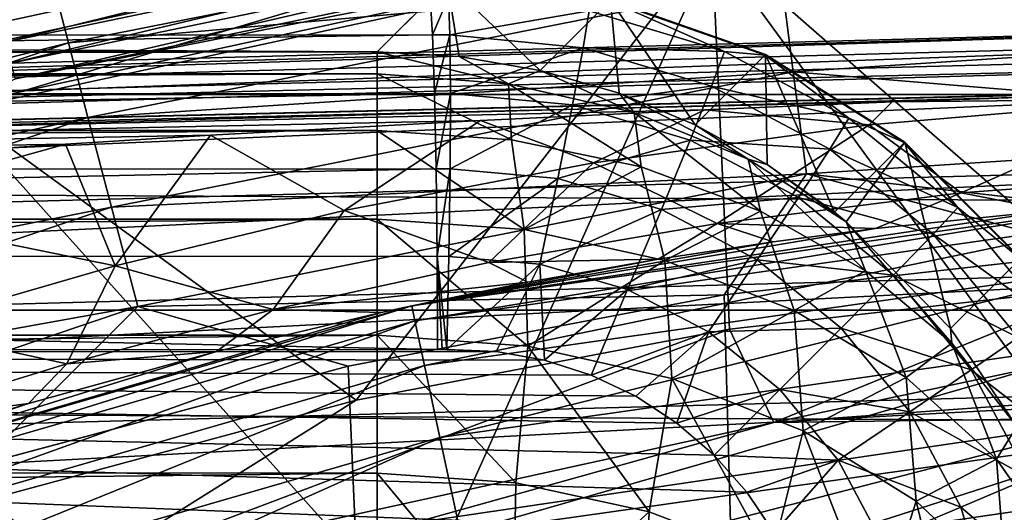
# Model space of a CAD drawing. Header units: metres. Extents: x -105 to 105, y -117 to 62.
# Tile 300 of 382: x -6 to -1.97, y 18.39 to 20.4. Entities that reach past the tile are written whole.
import ezdxf

# ---------------------------------------------------------------- set-up
doc = ezdxf.new("R2010")
doc.units = ezdxf.units.M
doc.layers.add('solid_509432_AD150_SW0001', color=7, linetype='CONTINUOUS')
doc.layers.add('solid_509432_AD150_SW0001_01', color=7, linetype='CONTINUOUS')

msp = doc.modelspace()

# ---------------------------------------------------------------- linework, layer by layer
at = {"layer": 'solid_509432_AD150_SW0001'}
for points in [[(-7.693983, 20.348793, 48.63723), (-6.479105, 20.765804, 48.752617), (-4.674477, 21.194818, 48.63723)], [(-7.693983, 20.348793, 48.63723), (-4.674477, 21.194818, 48.63723), (-7.672263, 20.287678, 48.538879)], [(-4.674477, 21.194818, 48.63723), (-4.661281, 21.131315, 48.538879), (-7.672263, 20.287678, 48.538879)], [(-7.672263, 20.287678, 48.538879), (-4.661281, 21.131315, 48.538879), (-7.639535, 20.195591, 48.473087)], [(-4.661281, 21.131315, 48.538879), (-4.641397, 21.035629, 48.473087), (-7.639535, 20.195591, 48.473087)], [(-7.639535, 20.195591, 48.473087), (-4.641397, 21.035629, 48.473087), (-6.394974, 20.477854, 48.450001)], [(-3.206673, 21.015896, 48.450001), (-6.350014, 20.332367, 48.450001), (-6.394974, 20.477854, 48.450001)], [(-6.055414, 20.312054, 48.467426), (-6.350014, 20.332367, 48.450001), (-3.206673, 21.015896, 48.450001)], [(-3.056172, 20.935303, 48.467426), (-6.055414, 20.312054, 48.467426), (-3.206673, 21.015896, 48.450001)], [(-6.330687, 20.26034, 46.662922), (-3.197893, 20.941837, 46.662922), (-6.392447, 20.470675, 46.554565)], [(-6.330687, 20.26034, 46.662922), (-6.260214, 20.030146, 46.700001), (-3.197893, 20.941837, 46.662922)], [(-3.197893, 20.941837, 46.662922), (-6.260214, 20.030146, 46.700001), (-3.160624, 20.703997, 46.700001)], [(-6.031366, 20.226227, 48.517746), (-6.055414, 20.312054, 48.467426), (-3.056172, 20.935303, 48.467426)], [(-3.044035, 20.847002, 48.517746), (-6.031366, 20.226227, 48.517746), (-3.056172, 20.935303, 48.467426)], [(-3.166666, 20.724648, 48.690189), (0, 20.951134, 48.690189), (-1.551767, 19.314058, 56.450001)], [(-1.476007, 18.394768, 46.700001), (0, 20.929832, 46.700001), (-3.160624, 20.703997, 46.700001)], [(90, 20.098612, -15.942234), (-90, 20.098612, -15.942234), (-90, 20.91118, -15.507907)], [(90, 20.91118, -15.507907), (90, 20.098612, -15.942234), (-90, 20.91118, -15.507907)], [(-6.013282, 20.161686, 48.595104), (-6.031366, 20.226227, 48.517746), (-3.044035, 20.847002, 48.517746)], [(-3.034908, 20.780598, 48.595104), (-6.013282, 20.161686, 48.595104), (-3.044035, 20.847002, 48.517746)], [(-5.855707, 20.540501, 70.736046), (-5.796423, 20.309624, 71.112801), (-2.923, 20.879993, 71.128395)], [(-2.923, 20.879993, 71.128395), (-5.796423, 20.309624, 71.112801), (-2.882792, 20.566256, 71.442581)], [(-3.034908, 20.780598, 48.595104), (-3.166666, 20.724648, 48.690189), (-6.013282, 20.161686, 48.595104)], [(-6.268868, 20.049807, 48.690189), (-3.166666, 20.724648, 48.690189), (-4.620272, 18.849453, 56.450001)], [(-6.013282, 20.161686, 48.595104), (-3.166666, 20.724648, 48.690189), (-6.268868, 20.049807, 48.690189)], [(-3.166666, 20.724648, 48.690189), (-3.094759, 19.139418, 56.450001), (-4.620272, 18.849453, 56.450001)], [(-3.166666, 20.724648, 48.690189), (-1.551767, 19.314058, 56.450001), (-3.094759, 19.139418, 56.450001)], [(-5.891596, 20.685112, 70.315857), (-7.973847, 20.074196, 69.864296), (-8.711556, 19.728933, 70.29026)], [(-5.891596, 20.685112, 70.315857), (-8.711556, 19.728933, 70.29026), (-5.855707, 20.540501, 70.736046)], [(-5.891596, 20.685112, 70.315857), (-6.428458, 20.588552, 69.8759), (-7.973847, 20.074196, 69.864296)], [(-4.394769, 17.95483, 46.700001), (-3.160624, 20.703997, 46.700001), (-6.260214, 20.030146, 46.700001)], [(-4.394769, 17.95483, 46.700001), (-1.476007, 18.394768, 46.700001), (-3.160624, 20.703997, 46.700001)], [(-5.796423, 20.309624, 71.112801), (-5.716691, 20.00395, 71.427391), (-2.882792, 20.566256, 71.442581)], [(-2.882792, 20.566256, 71.442581), (-5.716691, 20.00395, 71.427391), (-2.83427, 20.191338, 71.678886)], [(-56.688591, 20.558294, 0.45), (-4.535146, 20.272121, -10.478531), (-4.248972, 20.558294, 0.45)], [(-56.688591, 20.558294, 0.45), (-56.523369, 20.272121, -10.478531), (-4.535146, 20.272121, -10.478531)], [(-8.711556, 19.728933, 70.29026), (-8.658491, 19.590611, 70.710747), (-5.855707, 20.540501, 70.736046)], [(-5.855707, 20.540501, 70.736046), (-8.658491, 19.590611, 70.710747), (-5.796423, 20.309624, 71.112801)], [(-4.200102, 20.253117, -10.486807), (-4.248972, 20.558294, 0.45), (-4.535146, 20.272121, -10.478531)], [(-4.200102, 20.253117, -10.486807), (-3.868863, 20.196714, -10.494003), (-4.248972, 20.558294, 0.45)], [(-3.581415, 20.483095, 0.45), (-4.248972, 20.558294, 0.45), (-3.868863, 20.196714, -10.494003)], [(-21.674963, 20.339558, 1.722728), (-21.683876, 20.484339, 1.386126), (-4.31812, 20.496241, 0.931408)], [(-21.674963, 20.339558, 1.722728), (-4.31812, 20.496241, 0.931408), (-4.308778, 20.341917, 1.284101)], [(-4.243059, 20.496307, 0.929452), (-4.308778, 20.341917, 1.284101), (-4.31812, 20.496241, 0.931408)], [(-4.243059, 20.496307, 0.929452), (-4.237592, 20.341831, 1.282575), (-4.308778, 20.341917, 1.284101)], [(-4.243059, 20.496307, 0.929452), (-3.668416, 20.440321, 0.914405), (-4.237592, 20.341831, 1.282575)], [(-3.581415, 20.483095, 0.45), (-3.868863, 20.196714, -10.494003), (-3.5457, 20.103519, -10.500026)], [(-3.583949, 20.480518, 0.548065), (-3.581415, 20.483095, 0.45), (-2.947464, 20.261286, 0.45)], [(-3.581415, 20.483095, 0.45), (-3.5457, 20.103519, -10.500026), (-3.235052, 19.974773, -10.504788)], [(-2.947464, 20.261286, 0.45), (-3.581415, 20.483095, 0.45), (-3.235052, 19.974773, -10.504788)], [(-3.668416, 20.440321, 0.914405), (-3.583949, 20.480518, 0.548065), (-3.116194, 20.273293, 0.899944)], [(-2.94988, 20.258757, 0.545145), (-3.583949, 20.480518, 0.548065), (-2.947464, 20.261286, 0.45)], [(-3.116194, 20.273293, 0.899944), (-3.583949, 20.480518, 0.548065), (-2.94988, 20.258757, 0.545145)], [(-3.668416, 20.440321, 0.914405), (-3.692537, 20.289446, 1.268302), (-4.237592, 20.341831, 1.282575)], [(-3.668416, 20.440321, 0.914405), (-3.116194, 20.273293, 0.899944), (-3.692537, 20.289446, 1.268302)], [(-20.854479, 19.726213, 11.364236), (-19.954367, 19.851658, 7.474174), (0, 20.388042, 6.951651)], [(0, 20.272121, 11.378531), (-20.854479, 19.726213, 11.364236), (0, 20.388042, 6.951651)], [(-19.966604, 19.795238, 6.948924), (0, 20.388042, 6.951651), (-19.954367, 19.851658, 7.474174)], [(0, 20.331421, 6.423903), (0, 20.388042, 6.951651), (-19.966604, 19.795238, 6.948924)], [(-21.674536, 20.330019, 1.738824), (-21.674963, 20.339558, 1.722728), (-4.308778, 20.341917, 1.284101)], [(-21.666723, 20.100616, 2.031127), (-21.674536, 20.330019, 1.738824), (-4.308778, 20.341917, 1.284101)], [(-21.666723, 20.100616, 2.031127), (-4.308778, 20.341917, 1.284101), (-4.300712, 20.102852, 1.585892)], [(0, 20.331421, 6.423903), (-19.966604, 19.795238, 6.948924), (-19.97436, 19.601955, 6.454357)], [(0, 20.138073, 5.929858), (0, 20.331421, 6.423903), (-19.97436, 19.601955, 6.454357)], [(-4.237592, 20.341831, 1.282575), (-4.300712, 20.102852, 1.585892), (-4.308778, 20.341917, 1.284101)], [(-4.237592, 20.341831, 1.282575), (-4.235537, 20.102482, 1.584729), (-4.300712, 20.102852, 1.585892)], [(-4.237592, 20.341831, 1.282575), (-3.692537, 20.289446, 1.268302), (-4.235537, 20.102482, 1.584729)], [(-8.658491, 19.590611, 70.710747), (-8.570835, 19.36977, 71.087982), (-5.796423, 20.309624, 71.112801)], [(-5.796423, 20.309624, 71.112801), (-8.570835, 19.36977, 71.087982), (-5.716691, 20.00395, 71.427391)], [(-3.692537, 20.289446, 1.268302), (-3.736326, 20.055677, 1.571656), (-4.235537, 20.102482, 1.584729)], [(-3.692537, 20.289446, 1.268302), (-3.168551, 20.131588, 1.254581), (-3.736326, 20.055677, 1.571656)], [(-3.116194, 20.273293, 0.899944), (-3.168551, 20.131588, 1.254581), (-3.692537, 20.289446, 1.268302)], [(-56.523369, 20.182217, -11.133021), (-4.535146, 20.272121, -10.478531), (-56.523369, 20.272121, -10.478531)], [(-56.523369, 20.182217, -11.133021), (-4.535146, 20.182217, -11.133021), (-4.535146, 20.272121, -10.478531)], [(-3.997933, 20.142363, -11.092109), (-4.535146, 20.272121, -10.478531), (-4.535146, 20.182217, -11.133021)], [(-3.997933, 20.142363, -11.092109), (-4.200102, 20.253117, -10.486807), (-4.535146, 20.272121, -10.478531)], [(-3.997933, 20.142363, -11.092109), (-3.868863, 20.196714, -10.494003), (-4.200102, 20.253117, -10.486807)], [(-2.947464, 20.261286, 0.45), (-3.235052, 19.974773, -10.504788), (-2.940726, 19.812067, -10.508235)], [(-3.116194, 20.273293, 0.899944), (-2.607477, 20.001774, 0.886623), (-3.168551, 20.131588, 1.254581)], [(-3.116194, 20.273293, 0.899944), (-2.94988, 20.258757, 0.545145), (-2.607477, 20.001774, 0.886623)], [(-2.94988, 20.258757, 0.545145), (-2.947464, 20.261286, 0.45), (-2.37898, 19.904099, 0.45)], [(-2.381161, 19.901581, 0.540453), (-2.94988, 20.258757, 0.545145), (-2.37898, 19.904099, 0.45)], [(-2.607477, 20.001774, 0.886623), (-2.94988, 20.258757, 0.545145), (-2.381161, 19.901581, 0.540453)], [(-2.947464, 20.261286, 0.45), (-2.940726, 19.812067, -10.508235), (-2.666418, 19.617437, -10.510322)], [(-2.37898, 19.904099, 0.45), (-2.947464, 20.261286, 0.45), (-2.666418, 19.617437, -10.510322)], [(-20.854477, 19.639715, 11.948863), (-20.854479, 19.726213, 11.364236), (0, 20.233927, 11.783519)], [(-56.523369, 19.951244, -11.751965), (-4.535146, 19.950945, -11.752556), (-4.535146, 20.182217, -11.133021)], [(-56.523369, 20.182217, -11.133021), (-56.523369, 19.951244, -11.751965), (-4.535146, 20.182217, -11.133021)], [(-5.716691, 20.00395, 71.427391), (-5.620473, 19.638672, 71.664185), (-2.83427, 20.191338, 71.678886)], [(-2.83427, 20.191338, 71.678886), (-5.620473, 19.638672, 71.664185), (-2.779845, 19.77387, 71.825584)], [(-3.985351, 19.913422, -11.714036), (-4.535146, 20.182217, -11.133021), (-4.535146, 19.950945, -11.752556)], [(-3.985351, 19.913422, -11.714036), (-3.997933, 20.142363, -11.092109), (-4.535146, 20.182217, -11.133021)], [(-3.997933, 20.142363, -11.092109), (-3.48474, 20.02458, -10.971202), (-3.868863, 20.196714, -10.494003)], [(-3.48474, 20.02458, -10.971202), (-3.5457, 20.103519, -10.500026), (-3.868863, 20.196714, -10.494003)], [(0, 20.138073, 5.929858), (-19.97436, 19.601955, 6.454357), (-19.977013, 19.285366, 6.028001)], [(0, 19.821619, 5.504122), (0, 20.138073, 5.929858), (-19.977013, 19.285366, 6.028001)], [(-3.456396, 19.802269, -11.599936), (-3.48474, 20.02458, -10.971202), (-3.997933, 20.142363, -11.092109)], [(-3.985351, 19.913422, -11.714036), (-3.456396, 19.802269, -11.599936), (-3.997933, 20.142363, -11.092109)], [(-3.168551, 20.131588, 1.254581), (-3.256088, 19.912031, 1.559081), (-3.736326, 20.055677, 1.571656)], [(-3.168551, 20.131588, 1.254581), (-2.68572, 19.874424, 1.241938), (-3.256088, 19.912031, 1.559081)], [(-2.607477, 20.001774, 0.886623), (-2.68572, 19.874424, 1.241938), (-3.168551, 20.131588, 1.254581)], [(90, 19.216925, -16.20969), (-90, 19.216925, -16.20969), (-90, 20.098612, -15.942234)], [(90, 20.098612, -15.942234), (90, 19.216925, -16.20969), (-90, 20.098612, -15.942234)], [(-21.666468, 20.090954, 2.040621), (-21.666723, 20.100616, 2.031127), (-4.300712, 20.102852, 1.585892)], [(-21.660322, 19.790184, 2.267479), (-21.666468, 20.090954, 2.040621), (-4.300712, 20.102852, 1.585892)], [(-21.660322, 19.790184, 2.267479), (-4.300712, 20.102852, 1.585892), (-4.294452, 19.794802, 1.81689)], [(-1.167413, 20.111403, 12.172832), (-2.430391, 20.068075, 12.200328), (-20.854477, 19.639715, 11.948863)], [(-4.235537, 20.102482, 1.584729), (-4.294452, 19.794802, 1.81689), (-4.300712, 20.102852, 1.585892)], [(-4.235537, 20.102482, 1.584729), (-4.237028, 19.794069, 1.815959), (-4.294452, 19.794802, 1.81689)], [(-4.235537, 20.102482, 1.584729), (-3.736326, 20.055677, 1.571656), (-4.237028, 19.794069, 1.815959)], [(-3.018508, 19.834137, -10.775706), (-3.235052, 19.974773, -10.504788), (-3.5457, 20.103519, -10.500026)], [(-3.48474, 20.02458, -10.971202), (-3.018508, 19.834137, -10.775706), (-3.5457, 20.103519, -10.500026)], [(-1.289776, 20.078854, 12.270278), (-2.523884, 19.974722, 12.494576), (-2.430391, 20.068075, 12.200328)], [(-1.289776, 20.078854, 12.270278), (-2.147852, 19.69602, 13.866815), (-2.523884, 19.974722, 12.494576)], [(-1.289776, 20.078854, 12.270278), (-2.430391, 20.068075, 12.200328), (-1.167413, 20.111403, 12.172832)], [(-1.289776, 20.078854, 12.270278), (-1.087771, 19.775999, 13.677311), (-2.147852, 19.69602, 13.866815)], [(-2.430391, 20.068075, 12.200328), (-3.195376, 20.036087, 12.233341), (-20.854477, 19.639715, 11.948863)], [(-6.268868, 20.049807, 48.690189), (-4.620272, 18.849453, 56.450001), (-6.119705, 18.445799, 56.450001)], [(-3.736326, 20.055677, 1.571656), (-3.79689, 19.754456, 1.804434), (-4.237028, 19.794069, 1.815959)], [(-3.736326, 20.055677, 1.571656), (-3.256088, 19.912031, 1.559081), (-3.79689, 19.754456, 1.804434)], [(-2.523884, 19.974722, 12.494576), (-3.195376, 20.036087, 12.233341), (-2.430391, 20.068075, 12.200328)], [(-3.195376, 20.036087, 12.233341), (-4.112785, 19.992134, 12.286171), (-20.854477, 19.639715, 11.948863)], [(-8.570835, 19.36977, 71.087982), (-8.452945, 19.077389, 71.403221), (-5.716691, 20.00395, 71.427391)], [(-5.716691, 20.00395, 71.427391), (-8.452945, 19.077389, 71.403221), (-5.620473, 19.638672, 71.664185)], [(-7.215512, 17.084745, 46.700001), (-4.394769, 17.95483, 46.700001), (-6.260214, 20.030146, 46.700001)], [(-3.651205, 19.81881, 12.877058), (-4.112785, 19.992134, 12.286171), (-3.195376, 20.036087, 12.233341)], [(-2.523884, 19.974722, 12.494576), (-3.651205, 19.81881, 12.877058), (-3.195376, 20.036087, 12.233341)], [(-2.968331, 19.621706, -11.414581), (-3.018508, 19.834137, -10.775706), (-3.48474, 20.02458, -10.971202)], [(-3.456396, 19.802269, -11.599936), (-2.968331, 19.621706, -11.414581), (-3.48474, 20.02458, -10.971202)], [(-2.607477, 20.001774, 0.886623), (-2.161701, 19.636251, 0.87495), (-2.68572, 19.874424, 1.241938)], [(-2.607477, 20.001774, 0.886623), (-2.381161, 19.901581, 0.540453), (-2.161701, 19.636251, 0.87495)], [(-4.112785, 19.992134, 12.286171), (-5.216187, 19.931641, 12.363738), (-20.854477, 19.639715, 11.948863)], [(-4.670038, 19.624483, 13.351317), (-5.216187, 19.931641, 12.363738), (-4.112785, 19.992134, 12.286171)], [(-3.651205, 19.81881, 12.877058), (-4.670038, 19.624483, 13.351317), (-4.112785, 19.992134, 12.286171)], [(-2.523884, 19.974722, 12.494576), (-3.146112, 19.571926, 14.210755), (-3.651205, 19.81881, 12.877058)], [(-3.018508, 19.834137, -10.775706), (-2.940726, 19.812067, -10.508235), (-3.235052, 19.974773, -10.504788)], [(-2.523884, 19.974722, 12.494576), (-2.147852, 19.69602, 13.866815), (-3.146112, 19.571926, 14.210755)], [(-56.523369, 19.951244, -11.751965), (-56.523369, 19.590401, -12.305347), (-4.535146, 19.950945, -11.752556)], [(-56.523369, 19.590401, -12.305347), (-4.535146, 19.58956, -12.30637), (-4.535146, 19.950945, -11.752556)], [(-5.216187, 19.931641, 12.363738), (-5.808882, 19.895407, 12.410962), (-20.854477, 19.639715, 11.948863)], [(-5.605434, 19.398907, 13.877725), (-5.808882, 19.895407, 12.410962), (-5.216187, 19.931641, 12.363738)], [(-4.670038, 19.624483, 13.351317), (-5.605434, 19.398907, 13.877725), (-5.216187, 19.931641, 12.363738)], [(-3.934619, 19.546926, -12.262607), (-4.535146, 19.950945, -11.752556), (-4.535146, 19.58956, -12.30637)], [(-3.934619, 19.546926, -12.262607), (-3.985351, 19.913422, -11.714036), (-4.535146, 19.950945, -11.752556)], [(0.000335, 19.955517, 71.830406), (-2.779845, 19.77387, 71.825584), (-0.001912, 19.454506, 71.878471)], [(-5.808882, 19.895407, 12.410962), (-6.540123, 19.847385, 12.47264), (-20.854477, 19.639715, 11.948863)], [(-6.754449, 19.632629, 12.942957), (-6.540123, 19.847385, 12.47264), (-5.808882, 19.895407, 12.410962)], [(-5.605434, 19.398907, 13.877725), (-6.754449, 19.632629, 12.942957), (-5.808882, 19.895407, 12.410962)], [(-3.934619, 19.546926, -12.262607), (-3.456396, 19.802269, -11.599936), (-3.985351, 19.913422, -11.714036)], [(-3.256088, 19.912031, 1.559081), (-3.373025, 19.629118, 1.793334), (-3.79689, 19.754456, 1.804434)], [(-3.256088, 19.912031, 1.559081), (-2.813366, 19.677107, 1.547488), (-3.373025, 19.629118, 1.793334)], [(-2.68572, 19.874424, 1.241938), (-2.813366, 19.677107, 1.547488), (-3.256088, 19.912031, 1.559081)], [(-2.37898, 19.904099, 0.45), (-2.666418, 19.617437, -10.510322), (-2.618887, 19.578735, -10.510553)], [(-2.37898, 19.904099, 0.45), (-2.618887, 19.578735, -10.510553), (-2.19144, 19.142607, -10.510325)], [(-2.381161, 19.901581, 0.540453), (-2.37898, 19.904099, 0.45), (-1.904196, 19.429316, 0.45)], [(-1.906248, 19.426916, 0.534228), (-2.381161, 19.901581, 0.540453), (-1.904196, 19.429316, 0.45)], [(-2.161701, 19.636251, 0.87495), (-2.381161, 19.901581, 0.540453), (-1.906248, 19.426916, 0.534228)], [(-1.904196, 19.429316, 0.45), (-2.37898, 19.904099, 0.45), (-2.19144, 19.142607, -10.510325)], [(-2.68572, 19.874424, 1.241938), (-2.262576, 19.527887, 1.230857), (-2.813366, 19.677107, 1.547488)], [(-2.161701, 19.636251, 0.87495), (-2.262576, 19.527887, 1.230857), (-2.68572, 19.874424, 1.241938)], [(0, 19.821619, 5.504122), (-19.977013, 19.285366, 6.028001), (-19.97438, 18.867792, 5.699916)], [(0, 19.404312, 5.176631), (0, 19.821619, 5.504122), (-19.97438, 18.867792, 5.699916)], [(-3.651205, 19.81881, 12.877058), (-4.079171, 19.411734, 14.654026), (-4.670038, 19.624483, 13.351317)], [(-3.651205, 19.81881, 12.877058), (-3.146112, 19.571926, 14.210755), (-4.079171, 19.411734, 14.654026)], [(-3.934619, 19.546926, -12.262607), (-3.358701, 19.420776, -12.133111), (-3.456396, 19.802269, -11.599936)], [(-3.358701, 19.420776, -12.133111), (-2.968331, 19.621706, -11.414581), (-3.456396, 19.802269, -11.599936)], [(-3.018508, 19.834137, -10.775706), (-2.618887, 19.578735, -10.510553), (-2.940726, 19.812067, -10.508235)], [(-2.539658, 19.378572, -11.164998), (-2.618887, 19.578735, -10.510553), (-3.018508, 19.834137, -10.775706)], [(-2.968331, 19.621706, -11.414581), (-2.539658, 19.378572, -11.164998), (-3.018508, 19.834137, -10.775706)], [(-2.940726, 19.812067, -10.508235), (-2.618887, 19.578735, -10.510553), (-2.666418, 19.617437, -10.510322)], [(-21.660208, 19.782902, 2.271624), (-21.660322, 19.790184, 2.267479), (-4.294452, 19.794802, 1.81689)], [(-21.656191, 19.42927, 2.415788), (-21.660208, 19.782902, 2.271624), (-4.294452, 19.794802, 1.81689)], [(-21.656191, 19.42927, 2.415788), (-4.294452, 19.794802, 1.81689), (-4.290411, 19.438066, 1.961871)], [(-5.620473, 19.638672, 71.664185), (-5.512549, 19.231937, 71.811424), (-2.779845, 19.77387, 71.825584)], [(-2.779845, 19.77387, 71.825584), (-5.512549, 19.231937, 71.811424), (-3.11728, 19.279366, 71.873924)], [(-4.237028, 19.794069, 1.815959), (-4.290411, 19.438066, 1.961871), (-4.294452, 19.794802, 1.81689)], [(-4.237028, 19.794069, 1.815959), (-4.241969, 19.436958, 1.960996), (-4.290411, 19.438066, 1.961871)], [(-4.237028, 19.794069, 1.815959), (-3.79689, 19.754456, 1.804434), (-4.241969, 19.436958, 1.960996)], [(-2.779845, 19.77387, 71.825584), (-3.11728, 19.279366, 71.873924), (-1.564026, 19.454363, 71.878471)], [(-2.779845, 19.77387, 71.825584), (-1.564026, 19.454363, 71.878471), (-0.001912, 19.454506, 71.878471)], [(-2.147852, 19.69602, 13.866815), (-1.087771, 19.775999, 13.677311), (-1.779338, 19.624483, 15.25426)], [(-3.79689, 19.754456, 1.804434), (-3.870231, 19.40567, 1.951262), (-4.241969, 19.436958, 1.960996)], [(-3.79689, 19.754456, 1.804434), (-3.373025, 19.629118, 1.793334), (-3.870231, 19.40567, 1.951262)], [(-2.813366, 19.677107, 1.547488), (-2.981986, 19.422853, 1.783095), (-3.373025, 19.629118, 1.793334)], [(-3.146112, 19.571926, 14.210755), (-2.147852, 19.69602, 13.866815), (-2.498196, 19.550875, 15.493307)], [(-2.813366, 19.677107, 1.547488), (-2.425287, 19.359987, 1.537326), (-2.981986, 19.422853, 1.783095)], [(-2.262576, 19.527887, 1.230857), (-2.425287, 19.359987, 1.537326), (-2.813366, 19.677107, 1.547488)], [(-2.147852, 19.69602, 13.866815), (-1.779338, 19.624483, 15.25426), (-2.498196, 19.550875, 15.493307)], [(-8.452945, 19.077389, 71.403221), (-8.310678, 18.727991, 71.640793), (-5.620473, 19.638672, 71.664185)], [(-5.620473, 19.638672, 71.664185), (-8.310678, 18.727991, 71.640793), (-5.512549, 19.231937, 71.811424)], [(-4.393826, 19.235197, 22.045427), (-1.779338, 19.624483, 15.25426), (-1.4743, 19.648184, 22.045427)], [(-4.393826, 19.235197, 22.045427), (-1.4743, 19.648184, 22.045427), (-4.380642, 19.17355, 22.6145)], [(-1.4743, 19.648184, 22.045427), (-1.46988, 19.585299, 22.6145), (-4.380642, 19.17355, 22.6145)], [(-2.161701, 19.636251, 0.87495), (-1.795928, 19.190781, 0.865372), (-2.262576, 19.527887, 1.230857)], [(-2.161701, 19.636251, 0.87495), (-1.906248, 19.426916, 0.534228), (-1.795928, 19.190781, 0.865372)], [(-5.605434, 19.398907, 13.877725), (-6.481398, 19.14509, 14.430879), (-6.754449, 19.632629, 12.942957)], [(-4.670038, 19.624483, 13.351317), (-4.960347, 19.219936, 15.159002), (-5.605434, 19.398907, 13.877725)], [(-4.670038, 19.624483, 13.351317), (-4.079171, 19.411734, 14.654026), (-4.960347, 19.219936, 15.159002)], [(-4.393826, 19.235197, 22.045427), (-2.498196, 19.550875, 15.493307), (-1.779338, 19.624483, 15.25426)], [(-3.373025, 19.629118, 1.793334), (-3.51164, 19.301535, 1.941872), (-3.870231, 19.40567, 1.951262)], [(-3.373025, 19.629118, 1.793334), (-2.981986, 19.422853, 1.783095), (-3.51164, 19.301535, 1.941872)], [(-3.358701, 19.420776, -12.133111), (-2.830992, 19.21628, -11.923188), (-2.968331, 19.621706, -11.414581)], [(-2.830992, 19.21628, -11.923188), (-2.539658, 19.378572, -11.164998), (-2.968331, 19.621706, -11.414581)], [(-56.523369, 19.590401, -12.305347), (-56.523369, 19.117186, -12.766333), (-4.535146, 19.58956, -12.30637)], [(-56.523369, 19.117186, -12.766333), (-4.535146, 19.115618, -12.767553), (-4.535146, 19.58956, -12.30637)], [(-3.919768, 19.070822, -12.721569), (-4.535146, 19.58956, -12.30637), (-4.535146, 19.115618, -12.767553)], [(-3.919768, 19.070822, -12.721569), (-3.934619, 19.546926, -12.262607), (-4.535146, 19.58956, -12.30637)], [(-4.380642, 19.17355, 22.6145), (-1.46988, 19.585299, 22.6145), (-4.341661, 18.99136, 23.156494)], [(-1.46988, 19.585299, 22.6145), (-1.456801, 19.399445, 23.156494), (-4.341661, 18.99136, 23.156494)], [(-4.079171, 19.411734, 14.654026), (-3.146112, 19.571926, 14.210755), (-3.387007, 19.425062, 15.903664)], [(-3.146112, 19.571926, 14.210755), (-2.916161, 19.496538, 15.672317), (-3.387007, 19.425062, 15.903664)], [(-3.146112, 19.571926, 14.210755), (-2.498196, 19.550875, 15.493307), (-2.916161, 19.496538, 15.672317)], [(-2.186625, 19.082087, -10.860647), (-2.19144, 19.142607, -10.510325), (-2.618887, 19.578735, -10.510553)], [(-2.539658, 19.378572, -11.164998), (-2.186625, 19.082087, -10.860647), (-2.618887, 19.578735, -10.510553)], [(-4.393826, 19.235197, 22.045427), (-2.916161, 19.496538, 15.672317), (-2.498196, 19.550875, 15.493307)], [(-3.919768, 19.070822, -12.721569), (-3.358701, 19.420776, -12.133111), (-3.934619, 19.546926, -12.262607)], [(-2.262576, 19.527887, 1.230857), (-1.915387, 19.105333, 1.221766), (-2.425287, 19.359987, 1.537326)], [(-1.795928, 19.190781, 0.865372), (-1.915387, 19.105333, 1.221766), (-2.262576, 19.527887, 1.230857)], [(-4.393826, 19.235197, 22.045427), (-3.387007, 19.425062, 15.903664), (-2.916161, 19.496538, 15.672317)], [(-21.656168, 19.426165, 2.416609), (-21.656191, 19.42927, 2.415788), (-4.290411, 19.438066, 1.961871)], [(-21.656168, 19.426165, 2.416609), (-4.290411, 19.438066, 1.961871), (-4.288855, 19.056162, 2.011279)], [(-4.290411, 19.438066, 1.961871), (-4.249984, 19.056664, 2.010261), (-4.269443, 19.056293, 2.010771)], [(-4.241969, 19.436958, 1.960996), (-4.249984, 19.056664, 2.010261), (-4.290411, 19.438066, 1.961871)], [(-4.290411, 19.438066, 1.961871), (-4.269443, 19.056293, 2.010771), (-4.288855, 19.056162, 2.011279)], [(-4.241969, 19.436958, 1.960996), (-3.870231, 19.40567, 1.951262), (-4.249984, 19.056664, 2.010261)], [(-21.656168, 19.426165, 2.416609), (-4.288855, 19.056162, 2.011279), (-21.654612, 19.044254, 2.466017)], [(0, 19.404312, 5.176631), (-19.97438, 18.867792, 5.699916), (-19.966644, 18.378674, 5.493233)], [(0, 18.915499, 4.970417), (0, 19.404312, 5.176631), (-19.966644, 18.378674, 5.493233)], [(-5.605434, 19.398907, 13.877725), (-5.803756, 18.998451, 15.699416), (-6.481398, 19.14509, 14.430879)], [(-5.605434, 19.398907, 13.877725), (-4.960347, 19.219936, 15.159002), (-5.803756, 18.998451, 15.699416)], [(-4.960347, 19.219936, 15.159002), (-4.079171, 19.411734, 14.654026), (-3.919146, 19.331051, 16.197317)], [(-4.393826, 19.235197, 22.045427), (-3.919146, 19.331051, 16.197317), (-3.387007, 19.425062, 15.903664)], [(-4.341661, 18.99136, 23.156494), (-1.456801, 19.399445, 23.156494), (-4.27878, 18.697479, 23.644501)], [(-1.456801, 19.399445, 23.156494), (-1.435703, 19.099653, 23.644501), (-4.27878, 18.697479, 23.644501)], [(-3.870231, 19.40567, 1.951262), (-4.049307, 19.04826, 2.005007), (-4.249984, 19.056664, 2.010261)], [(-4.079171, 19.411734, 14.654026), (-3.387007, 19.425062, 15.903664), (-3.919146, 19.331051, 16.197317)], [(-3.870231, 19.40567, 1.951262), (-3.851319, 19.013103, 1.999822), (-4.049307, 19.04826, 2.005007)], [(-3.919768, 19.070822, -12.721569), (-3.33089, 18.938364, -12.585596), (-3.358701, 19.420776, -12.133111)], [(-3.870231, 19.40567, 1.951262), (-3.51164, 19.301535, 1.941872), (-3.851319, 19.013103, 1.999822)], [(-2.981986, 19.422853, 1.783095), (-3.180443, 19.128452, 1.933199), (-3.51164, 19.301535, 1.941872)], [(-3.33089, 18.938364, -12.585596), (-2.830992, 19.21628, -11.923188), (-3.358701, 19.420776, -12.133111)], [(-2.981986, 19.422853, 1.783095), (-2.63909, 19.143637, 1.774116), (-3.180443, 19.128452, 1.933199)], [(-2.425287, 19.359987, 1.537326), (-2.63909, 19.143637, 1.774116), (-2.981986, 19.422853, 1.783095)], [(-1.904196, 19.429316, 0.45), (-2.19144, 19.142607, -10.510325), (-1.921419, 18.741825, -10.506902)], [(-1.551767, 19.314058, 56.450001), (0, 19.372381, 56.450001), (-2.913342, 18.758816, 64.141678)], [(-2.830992, 19.21628, -11.923188), (-2.373114, 18.941814, -11.641441), (-2.539658, 19.378572, -11.164998)], [(-2.425287, 19.359987, 1.537326), (-2.106894, 18.972939, 1.528988), (-2.63909, 19.143637, 1.774116)], [(-2.373114, 18.941814, -11.641441), (-2.186625, 19.082087, -10.860647), (-2.539658, 19.378572, -11.164998)], [(-1.915387, 19.105333, 1.221766), (-2.106894, 18.972939, 1.528988), (-2.425287, 19.359987, 1.537326)], [(-4.960347, 19.219936, 15.159002), (-3.919146, 19.331051, 16.197317), (-4.518058, 19.208221, 16.559912)], [(-4.393826, 19.235197, 22.045427), (-4.518058, 19.208221, 16.559912), (-3.919146, 19.331051, 16.197317)], [(-3.094759, 19.139418, 56.450001), (-1.551767, 19.314058, 56.450001), (-2.913342, 18.758816, 64.141678)], [(-5.512549, 19.231937, 71.811424), (-4.652982, 18.988907, 71.86647), (-3.11728, 19.279366, 71.873924)], [(-3.51164, 19.301535, 1.941872), (-3.659846, 18.951828, 1.994808), (-3.851319, 19.013103, 1.999822)], [(-3.51164, 19.301535, 1.941872), (-3.180443, 19.128452, 1.933199), (-3.659846, 18.951828, 1.994808)], [(-7.226729, 18.417362, 22.045427), (-4.518058, 19.208221, 16.559912), (-4.393826, 19.235197, 22.045427)], [(-7.226729, 18.417362, 22.045427), (-4.393826, 19.235197, 22.045427), (-7.205041, 18.35817, 22.6145)], [(-4.393826, 19.235197, 22.045427), (-4.380642, 19.17355, 22.6145), (-7.205041, 18.35817, 22.6145)], [(-90, 19.216925, -16.20969), (90, 18.299999, -16.299999), (-90, 18.299999, -16.299999)], [(90, 19.216925, -16.20969), (90, 18.299999, -16.299999), (-90, 19.216925, -16.20969)], [(-8.310678, 18.727991, 71.640793), (-8.151102, 18.338942, 71.788895), (-5.512549, 19.231937, 71.811424)], [(-5.512549, 19.231937, 71.811424), (-8.151102, 18.338942, 71.788895), (-6.162486, 18.584642, 71.856262)], [(-7.226729, 18.417362, 22.045427), (-5.191084, 19.048285, 16.998093), (-4.518058, 19.208221, 16.559912)], [(-5.512549, 19.231937, 71.811424), (-6.162486, 18.584642, 71.856262), (-4.652982, 18.988907, 71.86647)], [(-5.803756, 18.998451, 15.699416), (-4.960347, 19.219936, 15.159002), (-5.191084, 19.048285, 16.998093)], [(-4.960347, 19.219936, 15.159002), (-4.518058, 19.208221, 16.559912), (-5.191084, 19.048285, 16.998093)], [(-3.33089, 18.938364, -12.585596), (-2.793871, 18.723946, -12.365491), (-2.830992, 19.21628, -11.923188)], [(-2.793871, 18.723946, -12.365491), (-2.373114, 18.941814, -11.641441), (-2.830992, 19.21628, -11.923188)], [(-7.205041, 18.35817, 22.6145), (-4.380642, 19.17355, 22.6145), (-7.140926, 18.183235, 23.156494)], [(-4.380642, 19.17355, 22.6145), (-4.341661, 18.99136, 23.156494), (-7.140926, 18.183235, 23.156494)], [(-56.523369, 19.117186, -12.766333), (-56.523369, 18.554546, -13.112567), (-4.535146, 19.115618, -12.767553)], [(-56.523369, 18.554546, -13.112567), (-4.535146, 18.552151, -13.113697), (-4.535146, 19.115618, -12.767553)], [(-6.481398, 19.14509, 14.430879), (-5.803756, 18.998451, 15.699416), (-6.619171, 18.747906, 16.259653)], [(-3.094759, 19.139418, 56.450001), (-2.913342, 18.758816, 64.141678), (-5.766182, 18.131798, 64.141678)], [(-4.620272, 18.849453, 56.450001), (-3.094759, 19.139418, 56.450001), (-5.766182, 18.131798, 64.141678)], [(-3.96801, 18.512182, -13.072668), (-4.535146, 19.115618, -12.767553), (-4.535146, 18.552151, -13.113697)], [(-3.96801, 18.512182, -13.072668), (-3.919768, 19.070822, -12.721569), (-4.535146, 19.115618, -12.767553)], [(-3.180443, 19.128452, 1.933199), (-3.478329, 18.865547, 1.990055), (-3.659846, 18.951828, 1.994808)], [(-3.180443, 19.128452, 1.933199), (-3.310012, 18.755814, 1.985647), (-3.478329, 18.865547, 1.990055)], [(-3.180443, 19.128452, 1.933199), (-2.889864, 18.893126, 1.92559), (-3.310012, 18.755814, 1.985647)], [(-2.63909, 19.143637, 1.774116), (-2.889864, 18.893126, 1.92559), (-3.180443, 19.128452, 1.933199)], [(-2.63909, 19.143637, 1.774116), (-2.357801, 18.802341, 1.76675), (-2.889864, 18.893126, 1.92559)], [(-2.106894, 18.972939, 1.528988), (-2.357801, 18.802341, 1.76675), (-2.63909, 19.143637, 1.774116)], [(-2.186625, 19.082087, -10.860647), (-1.921419, 18.741825, -10.506902), (-2.19144, 19.142607, -10.510325)], [(-4.27878, 18.697479, 23.644501), (-1.435703, 19.099653, 23.644501), (-4.195057, 18.306189, 24.05481)], [(-1.435703, 19.099653, 23.644501), (-1.40761, 18.700495, 24.05481), (-4.195057, 18.306189, 24.05481)], [(-2.373114, 18.941814, -11.641441), (-2.003832, 18.608627, -11.299416), (-2.186625, 19.082087, -10.860647)], [(-2.003832, 18.608627, -11.299416), (-1.921419, 18.741825, -10.506902), (-2.186625, 19.082087, -10.860647)], [(-1.915387, 19.105333, 1.221766), (-1.657523, 18.623043, 1.215014), (-2.106894, 18.972939, 1.528988)], [(-21.654612, 19.044254, 2.466017), (-4.288855, 19.056162, 2.011279), (-4.049307, 19.04826, 2.005007)], [(-21.654612, 19.044254, 2.466017), (-4.049307, 19.04826, 2.005007), (-3.851319, 19.013103, 1.999822)], [(-21.654612, 19.044254, 2.466017), (-2.760471, 17.936853, 1.971257), (-2.722734, 17.739578, 1.970269)], [(-12.576269, 17.549149, 2.228293), (-21.654612, 19.044254, 2.466017), (-2.722734, 17.739578, 1.970269)], [(-21.654612, 19.044254, 2.466017), (-2.82421, 18.127295, 1.972926), (-2.760471, 17.936853, 1.971257)], [(-21.654612, 19.044254, 2.466017), (-2.912818, 18.307508, 1.975246), (-2.82421, 18.127295, 1.972926)], [(-21.654612, 19.044254, 2.466017), (-3.024708, 18.474266, 1.978176), (-2.912818, 18.307508, 1.975246)], [(-21.654612, 19.044254, 2.466017), (-3.157899, 18.624601, 1.981664), (-3.024708, 18.474266, 1.978176)], [(-21.654612, 19.044254, 2.466017), (-3.310012, 18.755814, 1.985647), (-3.157899, 18.624601, 1.981664)], [(-21.654612, 19.044254, 2.466017), (-3.478329, 18.865547, 1.990055), (-3.310012, 18.755814, 1.985647)], [(-21.654612, 19.044254, 2.466017), (-3.659846, 18.951828, 1.994808), (-3.478329, 18.865547, 1.990055)], [(-21.654612, 19.044254, 2.466017), (-3.851319, 19.013103, 1.999822), (-3.659846, 18.951828, 1.994808)], [(-7.226729, 18.417362, 22.045427), (-5.960119, 18.836458, 17.527527), (-5.191084, 19.048285, 16.998093)], [(-5.803756, 18.998451, 15.699416), (-5.191084, 19.048285, 16.998093), (-5.960119, 18.836458, 17.527527)], [(-4.288855, 19.056162, 2.011279), (-4.269443, 19.056293, 2.010771), (-4.049307, 19.04826, 2.005007)], [(-4.269443, 19.056293, 2.010771), (-4.249984, 19.056664, 2.010261), (-4.049307, 19.04826, 2.005007)], [(-3.96801, 18.512182, -13.072668), (-3.423782, 18.39389, -12.951237), (-3.919768, 19.070822, -12.721569)], [(-3.423782, 18.39389, -12.951237), (-3.33089, 18.938364, -12.585596), (-3.919768, 19.070822, -12.721569)], [(-6.619171, 18.747906, 16.259653), (-5.803756, 18.998451, 15.699416), (-5.960119, 18.836458, 17.527527)], [(-7.140926, 18.183235, 23.156494), (-4.341661, 18.99136, 23.156494), (-7.037503, 17.90106, 23.644501)], [(-4.341661, 18.99136, 23.156494), (-4.27878, 18.697479, 23.644501), (-7.037503, 17.90106, 23.644501)], [(-2.106894, 18.972939, 1.528988), (-1.870544, 18.530964, 1.522799), (-2.357801, 18.802341, 1.76675)], [(-1.657523, 18.623043, 1.215014), (-1.870544, 18.530964, 1.522799), (-2.106894, 18.972939, 1.528988)], [(0, 18.915499, 4.970417), (-19.966644, 18.378674, 5.493233), (-19.954367, 17.853027, 5.422523)], [(-3.423782, 18.39389, -12.951237), (-2.924441, 18.202051, -12.75431), (-3.33089, 18.938364, -12.585596)], [(-2.924441, 18.202051, -12.75431), (-2.793871, 18.723946, -12.365491), (-3.33089, 18.938364, -12.585596)], [(-2.793871, 18.723946, -12.365491), (-2.331837, 18.436804, -12.07073), (-2.373114, 18.941814, -11.641441)], [(-2.331837, 18.436804, -12.07073), (-2.003832, 18.608627, -11.299416), (-2.373114, 18.941814, -11.641441)], [(-2.889864, 18.893126, 1.92559), (-3.157899, 18.624601, 1.981664), (-3.310012, 18.755814, 1.985647)], [(-2.889864, 18.893126, 1.92559), (-2.651539, 18.604807, 1.919349), (-3.157899, 18.624601, 1.981664)], [(-2.357801, 18.802341, 1.76675), (-2.651539, 18.604807, 1.919349), (-2.889864, 18.893126, 1.92559)], [(-7.226729, 18.417362, 22.045427), (-6.533949, 18.657642, 17.935654), (-5.960119, 18.836458, 17.527527)], [(-6.619171, 18.747906, 16.259653), (-5.960119, 18.836458, 17.527527), (-6.533949, 18.657642, 17.935654)], [(-6.119705, 18.445799, 56.450001), (-4.620272, 18.849453, 56.450001), (-5.766182, 18.131798, 64.141678)], [(-2.357801, 18.802341, 1.76675), (-2.149173, 18.412315, 1.761287), (-2.651539, 18.604807, 1.919349)], [(-1.870544, 18.530964, 1.522799), (-2.149173, 18.412315, 1.761287), (-2.357801, 18.802341, 1.76675)], [(-4.388808, 18.347382, 65.073494), (-5.766182, 18.131798, 64.141678), (-2.913342, 18.758816, 64.141678)], [(-1.473397, 18.777609, 65.073494), (-4.388808, 18.347382, 65.073494), (-2.913342, 18.758816, 64.141678)], [(-4.282695, 18.05057, 65.968987), (-4.388808, 18.347382, 65.073494), (-1.473397, 18.777609, 65.073494)], [(-1.437632, 18.466619, 65.968987), (-4.282695, 18.05057, 65.968987), (-1.473397, 18.777609, 65.073494)], [(-2.924441, 18.202051, -12.75431), (-2.490158, 17.944416, -12.489839), (-2.793871, 18.723946, -12.365491)], [(-2.490158, 17.944416, -12.489839), (-2.331837, 18.436804, -12.07073), (-2.793871, 18.723946, -12.365491)], [(-2.003832, 18.608627, -11.299416), (-1.738277, 18.230373, -10.911126), (-1.921419, 18.741825, -10.506902)], [(-7.037503, 17.90106, 23.644501), (-4.27878, 18.697479, 23.644501), (-6.899799, 17.525352, 24.05481)], [(-4.27878, 18.697479, 23.644501), (-4.195057, 18.306189, 24.05481), (-6.899799, 17.525352, 24.05481)], [(-4.195057, 18.306189, 24.05481), (-1.40761, 18.700495, 24.05481), (-4.094558, 17.8365, 24.367479)], [(-1.40761, 18.700495, 24.05481), (-1.373888, 18.221359, 24.367479), (-4.094558, 17.8365, 24.367479)], [(-2.651539, 18.604807, 1.919349), (-3.024708, 18.474266, 1.978176), (-3.157899, 18.624601, 1.981664)], [(-2.651539, 18.604807, 1.919349), (-2.912818, 18.307508, 1.975246), (-3.024708, 18.474266, 1.978176)], [(-2.651539, 18.604807, 1.919349), (-2.475012, 18.274933, 1.914727), (-2.912818, 18.307508, 1.975246)], [(-2.149173, 18.412315, 1.761287), (-2.475012, 18.274933, 1.914727), (-2.651539, 18.604807, 1.919349)], [(-2.331837, 18.436804, -12.07073), (-1.964683, 18.0893, -11.714008), (-2.003832, 18.608627, -11.299416)], [(-1.964683, 18.0893, -11.714008), (-1.738277, 18.230373, -10.911126), (-2.003832, 18.608627, -11.299416)], [(-56.523369, 18.554546, -13.112567), (-56.523369, 17.929768, -13.32726), (-4.535146, 18.552151, -13.113697)], [(-56.523369, 17.929768, -13.32726), (-4.535146, 17.926538, -13.327983), (-4.535146, 18.552151, -13.113697)], [(-3.978696, 17.883713, -13.28402), (-4.535146, 18.552151, -13.113697), (-4.535146, 17.926538, -13.327983)], [(-3.978696, 17.883713, -13.28402), (-3.96801, 18.512182, -13.072668), (-4.535146, 18.552151, -13.113697)], [(-3.978696, 17.883713, -13.28402), (-3.423782, 18.39389, -12.951237), (-3.96801, 18.512182, -13.072668)], [(-1.870544, 18.530964, 1.522799), (-1.725407, 18.051207, 1.518999), (-2.149173, 18.412315, 1.761287)], [(-6.119705, 18.445799, 56.450001), (-5.766182, 18.131798, 64.141678), (-8.499279, 17.101246, 64.141678)], [(-2.854006, 17.83086, 66.789299), (-4.282695, 18.05057, 65.968987), (-1.437632, 18.466619, 65.968987)], [(0.000011, 18.042574, 66.789299), (-2.854006, 17.83086, 66.789299), (-1.437632, 18.466619, 65.968987)], [(-2.490158, 17.944416, -12.489839), (-2.138471, 17.631388, -12.168507), (-2.331837, 18.436804, -12.07073)], [(-2.138471, 17.631388, -12.168507), (-1.964683, 18.0893, -11.714008), (-2.331837, 18.436804, -12.07073)], [(-1.930018, 17.981112, 46.327465), (-1.476007, 18.394768, 46.700001), (-4.394769, 17.95483, 46.700001)], [(-3.978696, 17.883713, -13.28402), (-3.448998, 17.757294, -13.154249), (-3.423782, 18.39389, -12.951237)], [(-3.448998, 17.757294, -13.154249), (-2.924441, 18.202051, -12.75431), (-3.423782, 18.39389, -12.951237)], [(-2.149173, 18.412315, 1.761287), (-2.021391, 17.988846, 1.757941), (-2.475012, 18.274933, 1.914727)], [(-1.725407, 18.051207, 1.518999), (-2.021391, 17.988846, 1.757941), (-2.149173, 18.412315, 1.761287)]]:
    msp.add_3dface(points, dxfattribs=at)
at = {"layer": 'solid_509432_AD150_SW0001_01'}
for points in [[(0.000347, 20.75473, 71.447762), (-2.882792, 20.566256, 71.442581), (0.000341, 20.376581, 71.683899)], [(-2.882792, 20.566256, 71.442581), (-2.83427, 20.191338, 71.678886), (0.000341, 20.376581, 71.683899)], [(0.000341, 20.376581, 71.683899), (-2.83427, 20.191338, 71.678886), (0.000335, 19.955517, 71.830406)], [(0, 20.233927, 11.783519), (-20.854479, 19.726213, 11.364236), (0, 20.272121, 11.378531)], [(-20.854477, 19.639715, 11.948863), (0, 20.233927, 11.783519), (0.000163, 20.141382, 12.179352)], [(-2.83427, 20.191338, 71.678886), (-2.779845, 19.77387, 71.825584), (0.000335, 19.955517, 71.830406)], [(-1.167413, 20.111403, 12.172832), (-20.854477, 19.639715, 11.948863), (0.000163, 20.141382, 12.179352)], [(-1.564026, 19.454363, 71.878471), (-3.11728, 19.279366, 71.873924), (0, -90.568039, 71.879997)], [(-2.913342, 18.758816, 64.141678), (0, 19.372381, 56.450001), (0, 18.969278, 64.141678)], [(-3.11728, 19.279366, 71.873924), (-4.652982, 18.988907, 71.86647), (0, -90.568039, 71.879997)], [(-4.652982, 18.988907, 71.86647), (-6.162486, 18.584642, 71.856262), (0, -90.568039, 71.879997)], [(-1.473397, 18.777609, 65.073494), (-2.913342, 18.758816, 64.141678), (0, 18.969278, 64.141678)], [(0, 18.915499, 4.970417), (-19.954367, 17.853027, 5.422523), (0, 18.389414, 4.9)], [(-6.162486, 18.584642, 71.856262), (-6.716792, -90.563103, 71.851799), (0, -90.568039, 71.879997)]]:
    msp.add_3dface(points, dxfattribs=at)

doc.saveas('drawing.dxf')
